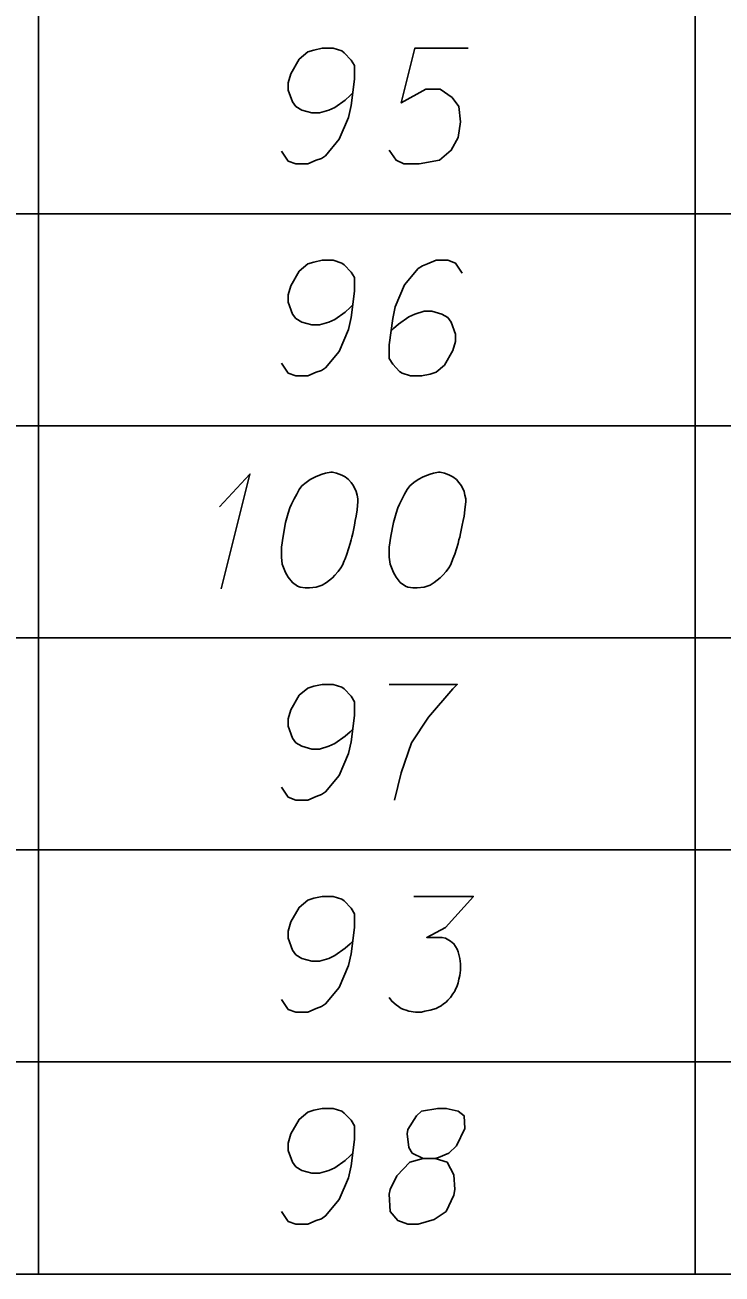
# Model space of a CAD drawing. Extents: x 2074207 to 2076812, y 516372 to 523312.
# Drawn here: x 2076649.6 to 2076678.5, y 519258.4 to 519310.3 of the extents above; entities that cross this region are included whole.
import ezdxf

# ---------------------------------------------------------------- set-up
doc = ezdxf.new("R2010")
doc.units = 0
for name, color, linetype in [('Prop DirtTable_ Soil Test Results - Outline (Major)', 7, 'Continuous'), ('Prop DirtTable_ Soil Test Results - Outline (Minor)', 7, 'Continuous'), ('Prop DirtTable_ Soil Test Results - Tx (Sample Data)', 7, 'Continuous')]:
    doc.layers.add(name, color=color, linetype=linetype)

msp = doc.modelspace()

# ---------------------------------------------------------------- linework, layer by layer
at = {"layer": 'Prop DirtTable_ Soil Test Results - Outline (Major)'}
msp.add_line((2076260.609, 519258.421), (2076811.903, 519258.421), dxfattribs=at)
at = {"layer": 'Prop DirtTable_ Soil Test Results - Outline (Minor)'}
for p, q in [((2076650.154, 519311.221), (2076650.154, 519302.421)), ((2076677.413, 519311.221), (2076677.413, 519302.421)), ((2076260.609, 519302.421), (2076811.903, 519302.421)), ((2076260.609, 519302.421), (2076811.903, 519302.421)), ((2076650.154, 519302.421), (2076650.154, 519293.621)), ((2076677.413, 519302.421), (2076677.413, 519293.621)), ((2076260.609, 519293.621), (2076811.903, 519293.621)), ((2076260.609, 519293.621), (2076811.903, 519293.621)), ((2076650.154, 519293.621), (2076650.154, 519284.821)), ((2076677.413, 519293.621), (2076677.413, 519284.821)), ((2076260.609, 519284.821), (2076811.903, 519284.821)), ((2076260.609, 519284.821), (2076811.903, 519284.821)), ((2076650.154, 519284.821), (2076650.154, 519276.021)), ((2076677.413, 519284.821), (2076677.413, 519276.021)), ((2076260.609, 519276.021), (2076811.903, 519276.021)), ((2076260.609, 519276.021), (2076811.903, 519276.021)), ((2076650.154, 519276.021), (2076650.154, 519267.221)), ((2076677.413, 519276.021), (2076677.413, 519267.221)), ((2076260.609, 519267.221), (2076811.903, 519267.221)), ((2076260.609, 519267.221), (2076811.903, 519267.221)), ((2076650.154, 519267.221), (2076650.154, 519258.421)), ((2076677.413, 519267.221), (2076677.413, 519258.421)), ((2076260.609, 519258.421), (2076811.903, 519258.421))]:
    msp.add_line(p, q, dxfattribs=at)
at = {"layer": 'Prop DirtTable_ Soil Test Results - Tx (Sample Data)'}
for points in [[(2076660.236, 519305.02), (2076660.518, 519304.604), (2076660.835, 519304.491), (2076661.329, 519304.491), (2076661.682, 519304.642), (2076661.894, 519304.718), (2076662.07, 519304.831), (2076662.634, 519305.511), (2076663.022, 519306.418), (2076663.128, 519306.91), (2076663.269, 519308.006), (2076663.269, 519308.573), (2076663.128, 519308.8), (2076662.846, 519309.102), (2076662.74, 519309.178), (2076662.387, 519309.291), (2076661.929, 519309.291), (2076661.576, 519309.215), (2076661.329, 519309.14), (2076660.976, 519308.837), (2076660.624, 519308.233), (2076660.518, 519307.855), (2076660.518, 519307.552), (2076660.694, 519307.061), (2076660.835, 519306.872), (2076661.082, 519306.721), (2076661.506, 519306.607), (2076661.823, 519306.607), (2076662.211, 519306.721), (2076662.458, 519306.834), (2076662.881, 519307.137), (2076663.093, 519307.326), (2076663.199, 519307.439)], [(2076667.996, 519309.291), (2076665.774, 519309.291), (2076665.209, 519307.023), (2076666.232, 519307.59), (2076666.832, 519307.59), (2076667.326, 519307.25), (2076667.608, 519306.872), (2076667.679, 519306.23), (2076667.573, 519305.587), (2076667.291, 519305.058), (2076666.797, 519304.642), (2076665.95, 519304.491), (2076665.315, 519304.491), (2076664.998, 519304.642), (2076664.716, 519305.058)], [(2076660.236, 519296.22), (2076660.518, 519295.804), (2076660.835, 519295.691), (2076661.329, 519295.691), (2076661.682, 519295.842), (2076661.894, 519295.918), (2076662.07, 519296.031), (2076662.634, 519296.711), (2076663.022, 519297.618), (2076663.128, 519298.11), (2076663.269, 519299.206), (2076663.269, 519299.773), (2076663.128, 519300), (2076662.846, 519300.302), (2076662.74, 519300.378), (2076662.387, 519300.491), (2076661.929, 519300.491), (2076661.576, 519300.415), (2076661.329, 519300.34), (2076660.976, 519300.037), (2076660.624, 519299.433), (2076660.518, 519299.055), (2076660.518, 519298.752), (2076660.694, 519298.261), (2076660.835, 519298.072), (2076661.082, 519297.921), (2076661.506, 519297.807), (2076661.823, 519297.807), (2076662.211, 519297.921), (2076662.458, 519298.034), (2076662.881, 519298.337), (2076663.093, 519298.526), (2076663.199, 519298.639)], [(2076667.749, 519299.962), (2076667.467, 519300.378), (2076667.15, 519300.491), (2076666.656, 519300.491), (2076666.303, 519300.34), (2076666.091, 519300.264), (2076665.915, 519300.151), (2076665.351, 519299.47), (2076664.963, 519298.563), (2076664.857, 519298.072), (2076664.716, 519296.976), (2076664.716, 519296.409), (2076664.857, 519296.182), (2076665.139, 519295.88), (2076665.245, 519295.804), (2076665.598, 519295.691), (2076666.056, 519295.691), (2076666.409, 519295.767), (2076666.656, 519295.842), (2076667.009, 519296.144), (2076667.361, 519296.749), (2076667.467, 519297.127), (2076667.467, 519297.43), (2076667.291, 519297.921), (2076667.15, 519298.11), (2076666.903, 519298.261), (2076666.479, 519298.374), (2076666.162, 519298.374), (2076665.774, 519298.261), (2076665.527, 519298.148), (2076665.104, 519297.845), (2076664.892, 519297.656), (2076664.786, 519297.543)], [(2076657.66, 519290.255), (2076658.93, 519291.615), (2076657.731, 519286.853)], [(2076662.352, 519291.691), (2076662.282, 519291.691), (2076662.07, 519291.653), (2076661.929, 519291.615), (2076661.823, 519291.578), (2076661.647, 519291.502), (2076661.435, 519291.389), (2076661.259, 519291.275), (2076661.082, 519291.124), (2076660.976, 519290.973), (2076660.871, 519290.784), (2076660.765, 519290.595), (2076660.659, 519290.368), (2076660.588, 519290.217), (2076660.518, 519289.99), (2076660.412, 519289.612), (2076660.306, 519289.045), (2076660.236, 519288.592), (2076660.236, 519288.176), (2076660.271, 519287.874), (2076660.412, 519287.533), (2076660.518, 519287.344), (2076660.694, 519287.118), (2076660.906, 519286.967), (2076661.012, 519286.929), (2076661.223, 519286.891), (2076661.4, 519286.891), (2076661.682, 519286.929), (2076661.929, 519287.004), (2076662.105, 519287.118), (2076662.352, 519287.307), (2076662.458, 519287.42), (2076662.599, 519287.571), (2076662.705, 519287.722), (2076662.775, 519287.836), (2076662.846, 519288.025), (2076662.881, 519288.1), (2076662.952, 519288.289), (2076663.022, 519288.516), (2076663.093, 519288.743), (2076663.128, 519288.894), (2076663.163, 519289.007), (2076663.199, 519289.159), (2076663.269, 519289.499), (2076663.305, 519289.688), (2076663.34, 519289.877), (2076663.375, 519290.141), (2076663.41, 519290.481), (2076663.41, 519290.595), (2076663.375, 519290.746), (2076663.34, 519290.897), (2076663.234, 519291.124), (2076663.128, 519291.275), (2076663.022, 519291.389), (2076662.881, 519291.502), (2076662.74, 519291.578), (2076662.634, 519291.615), (2076662.529, 519291.653), (2076662.352, 519291.691)], [(2076666.832, 519291.691), (2076666.762, 519291.691), (2076666.55, 519291.653), (2076666.409, 519291.615), (2076666.303, 519291.578), (2076666.127, 519291.502), (2076665.915, 519291.389), (2076665.739, 519291.275), (2076665.562, 519291.124), (2076665.456, 519290.973), (2076665.351, 519290.784), (2076665.245, 519290.595), (2076665.139, 519290.368), (2076665.068, 519290.217), (2076664.998, 519289.99), (2076664.892, 519289.612), (2076664.786, 519289.045), (2076664.716, 519288.592), (2076664.716, 519288.176), (2076664.751, 519287.874), (2076664.892, 519287.533), (2076664.998, 519287.344), (2076665.174, 519287.118), (2076665.386, 519286.967), (2076665.492, 519286.929), (2076665.703, 519286.891), (2076665.88, 519286.891), (2076666.162, 519286.929), (2076666.409, 519287.004), (2076666.585, 519287.118), (2076666.832, 519287.307), (2076666.938, 519287.42), (2076667.079, 519287.571), (2076667.185, 519287.722), (2076667.255, 519287.836), (2076667.326, 519288.025), (2076667.361, 519288.1), (2076667.432, 519288.289), (2076667.502, 519288.516), (2076667.573, 519288.743), (2076667.608, 519288.894), (2076667.643, 519289.007), (2076667.679, 519289.159), (2076667.749, 519289.499), (2076667.785, 519289.688), (2076667.82, 519289.877), (2076667.855, 519290.141), (2076667.89, 519290.481), (2076667.89, 519290.595), (2076667.855, 519290.746), (2076667.82, 519290.897), (2076667.714, 519291.124), (2076667.608, 519291.275), (2076667.502, 519291.389), (2076667.361, 519291.502), (2076667.22, 519291.578), (2076667.114, 519291.615), (2076667.009, 519291.653), (2076666.832, 519291.691)], [(2076660.236, 519278.62), (2076660.518, 519278.204), (2076660.835, 519278.091), (2076661.329, 519278.091), (2076661.682, 519278.242), (2076661.894, 519278.318), (2076662.07, 519278.431), (2076662.634, 519279.111), (2076663.022, 519280.018), (2076663.128, 519280.51), (2076663.269, 519281.606), (2076663.269, 519282.173), (2076663.128, 519282.4), (2076662.846, 519282.702), (2076662.74, 519282.778), (2076662.387, 519282.891), (2076661.929, 519282.891), (2076661.576, 519282.815), (2076661.329, 519282.74), (2076660.976, 519282.437), (2076660.624, 519281.833), (2076660.518, 519281.455), (2076660.518, 519281.152), (2076660.694, 519280.661), (2076660.835, 519280.472), (2076661.082, 519280.321), (2076661.506, 519280.207), (2076661.823, 519280.207), (2076662.211, 519280.321), (2076662.458, 519280.434), (2076662.881, 519280.737), (2076663.093, 519280.926), (2076663.199, 519281.039)], [(2076664.716, 519282.891), (2076667.538, 519282.891), (2076667.361, 519282.702), (2076666.338, 519281.53), (2076665.633, 519280.472), (2076665.209, 519279.225), (2076664.927, 519278.091)], [(2076660.236, 519269.82), (2076660.518, 519269.404), (2076660.835, 519269.291), (2076661.329, 519269.291), (2076661.682, 519269.442), (2076661.894, 519269.518), (2076662.07, 519269.631), (2076662.634, 519270.311), (2076663.022, 519271.218), (2076663.128, 519271.71), (2076663.269, 519272.806), (2076663.269, 519273.373), (2076663.128, 519273.6), (2076662.846, 519273.902), (2076662.74, 519273.978), (2076662.387, 519274.091), (2076661.929, 519274.091), (2076661.576, 519274.015), (2076661.329, 519273.94), (2076660.976, 519273.637), (2076660.624, 519273.033), (2076660.518, 519272.655), (2076660.518, 519272.352), (2076660.694, 519271.861), (2076660.835, 519271.672), (2076661.082, 519271.521), (2076661.506, 519271.407), (2076661.823, 519271.407), (2076662.211, 519271.521), (2076662.458, 519271.634), (2076662.881, 519271.937), (2076663.093, 519272.126), (2076663.199, 519272.239)], [(2076665.739, 519274.091), (2076668.208, 519274.091), (2076667.044, 519272.806), (2076666.268, 519272.39), (2076666.903, 519272.39), (2076667.044, 519272.352), (2076667.114, 519272.315), (2076667.185, 519272.277), (2076667.255, 519272.239), (2076667.397, 519272.126), (2076667.467, 519272.012), (2076667.538, 519271.899), (2076667.573, 519271.785), (2076667.643, 519271.521), (2076667.679, 519271.294), (2076667.679, 519271.181), (2076667.679, 519271.03), (2076667.643, 519270.803), (2076667.608, 519270.652), (2076667.573, 519270.5), (2076667.538, 519270.387), (2076667.502, 519270.311), (2076667.467, 519270.236), (2076667.432, 519270.16), (2076667.361, 519270.047), (2076667.255, 519269.896), (2076667.15, 519269.782), (2076667.079, 519269.707), (2076666.973, 519269.631), (2076666.867, 519269.555), (2076666.726, 519269.48), (2076666.656, 519269.442), (2076666.409, 519269.367), (2076666.197, 519269.329), (2076666.056, 519269.291), (2076665.809, 519269.291), (2076665.527, 519269.329), (2076665.421, 519269.367), (2076665.315, 519269.404), (2076665.209, 519269.442), (2076665.104, 519269.518), (2076664.998, 519269.593), (2076664.821, 519269.744), (2076664.716, 519269.896)], [(2076660.236, 519261.02), (2076660.518, 519260.604), (2076660.835, 519260.491), (2076661.329, 519260.491), (2076661.682, 519260.642), (2076661.894, 519260.718), (2076662.07, 519260.831), (2076662.634, 519261.511), (2076663.022, 519262.418), (2076663.128, 519262.91), (2076663.269, 519264.006), (2076663.269, 519264.573), (2076663.128, 519264.8), (2076662.846, 519265.102), (2076662.74, 519265.178), (2076662.387, 519265.291), (2076661.929, 519265.291), (2076661.576, 519265.215), (2076661.329, 519265.14), (2076660.976, 519264.837), (2076660.624, 519264.233), (2076660.518, 519263.855), (2076660.518, 519263.552), (2076660.694, 519263.061), (2076660.835, 519262.872), (2076661.082, 519262.721), (2076661.506, 519262.607), (2076661.823, 519262.607), (2076662.211, 519262.721), (2076662.458, 519262.834), (2076662.881, 519263.137), (2076663.093, 519263.326), (2076663.199, 519263.439)], [(2076666.127, 519263.212), (2076666.62, 519263.212), (2076666.762, 519263.25), (2076667.185, 519263.439), (2076667.502, 519263.741), (2076667.855, 519264.459), (2076667.82, 519264.989), (2076667.573, 519265.178), (2076667.079, 519265.291), (2076666.726, 519265.291), (2076666.056, 519265.178), (2076665.844, 519264.989), (2076665.492, 519264.422), (2076665.456, 519264.233), (2076665.527, 519263.666), (2076665.668, 519263.439), (2076666.127, 519263.212), (2076665.562, 519263.061), (2076665.033, 519262.494), (2076664.751, 519261.927), (2076664.716, 519261.738), (2076664.751, 519261.02), (2076665.068, 519260.642), (2076665.492, 519260.491), (2076665.915, 519260.491), (2076666.585, 519260.68), (2076667.079, 519261.02), (2076667.397, 519261.7), (2076667.432, 519261.927), (2076667.397, 519262.532), (2076667.114, 519263.061), (2076666.62, 519263.212)]]:
    msp.add_lwpolyline(points, dxfattribs=at)

doc.saveas('drawing.dxf')
